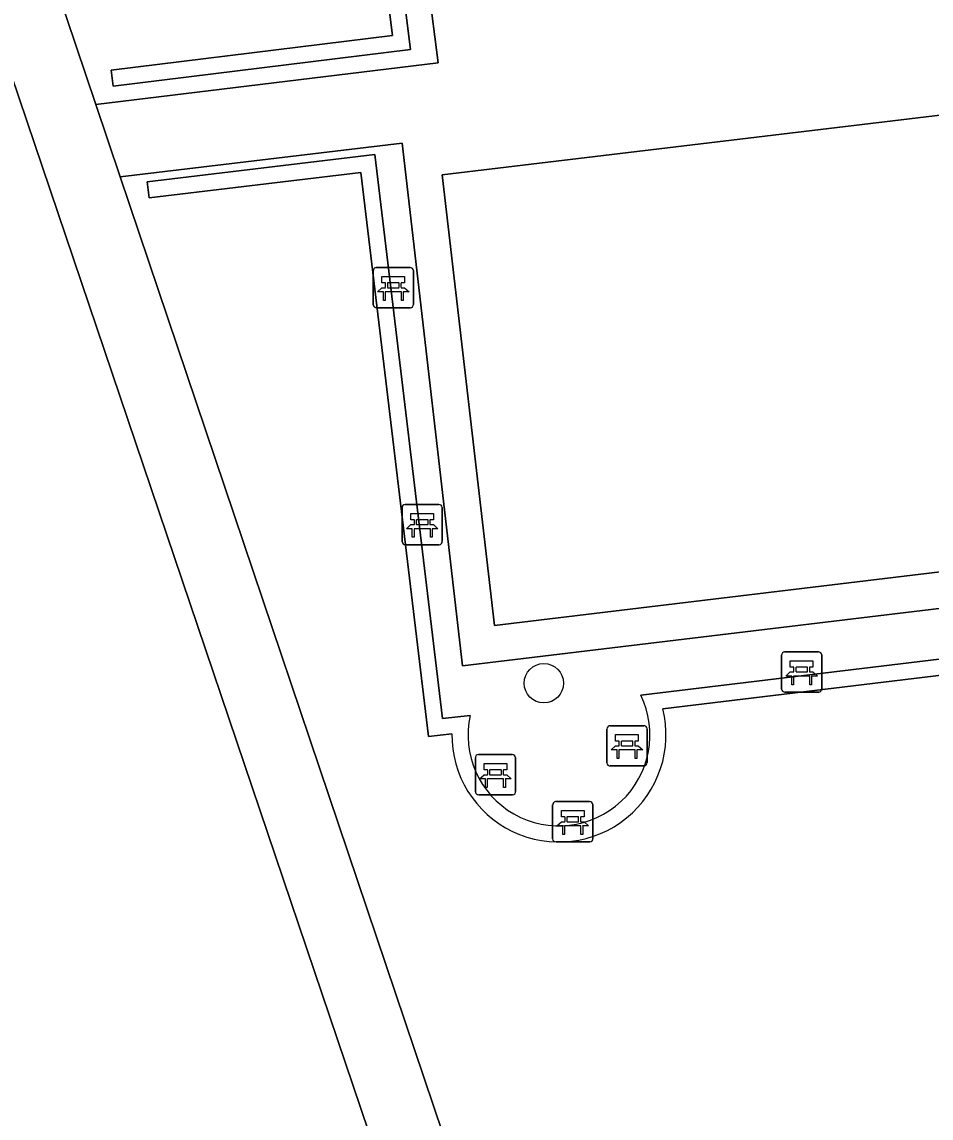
# Model space of a CAD drawing. Extents: x 162661 to 163484, y 380247 to 381230.
# Drawn here: x 162933.53 to 162956.15, y 380588.32 to 380615.6 of the extents above; entities that cross this region are included whole.
import ezdxf

# ---------------------------------------------------------------- set-up
doc = ezdxf.new("R2010")
doc.units = 0
for name, color, linetype in [('IMGEO_Bank', 7, 'Continuous'), ('IMGEO_Boom', 7, 'Continuous'), ('IMGEO_Erf', 7, 'Continuous'), ('IMGEO_Groenvoorziening', 7, 'Continuous'), ('IMGEO_Haag', 7, 'Continuous'), ('IMGEO_Terreindeel_open', 7, 'Continuous'), ('IMGEO_Voetpad_open', 7, 'Continuous')]:
    doc.layers.add(name, color=color, linetype=linetype)

msp = doc.modelspace()

# ---------------------------------------------------------------- linework, layer by layer
at = {"layer": 'IMGEO_Bank'}
for p, q in [((162942.342, 380609.486), (162943.183, 380609.486)), ((162943.183, 380609.486), (162942.342, 380609.486)), ((162942.267, 380608.561), (162942.267, 380609.402)), ((162942.267, 380609.402), (162942.267, 380608.561)), ((162943.267, 380609.411), (162943.267, 380608.57)), ((162943.267, 380608.57), (162943.267, 380609.411)), ((162942.964, 380608.884), (162942.571, 380608.884)), ((162942.576, 380608.992), (162942.576, 380609.098)), ((162942.62, 380609.098), (162942.62, 380608.992)), ((162942.908, 380609.104), (162942.626, 380609.104)), ((162942.626, 380608.986), (162942.908, 380608.986)), ((162942.914, 380608.992), (162942.914, 380609.098)), ((162942.958, 380609.098), (162942.958, 380608.992)), ((162943.192, 380608.486), (162942.351, 380608.486)), ((162942.351, 380608.486), (162943.192, 380608.486)), ((162942.986, 380602.665), (162942.986, 380603.506)), ((162942.986, 380603.506), (162942.986, 380602.665)), ((162943.061, 380603.59), (162943.902, 380603.59)), ((162943.902, 380603.59), (162943.061, 380603.59)), ((162943.986, 380603.515), (162943.986, 380602.674)), ((162943.986, 380602.674), (162943.986, 380603.515)), ((162943.295, 380603.096), (162943.295, 380603.202)), ((162943.339, 380603.202), (162943.339, 380603.096)), ((162943.627, 380603.208), (162943.345, 380603.208)), ((162943.633, 380603.096), (162943.633, 380603.202)), ((162943.677, 380603.202), (162943.677, 380603.096)), ((162943.683, 380602.988), (162943.29, 380602.988)), ((162943.345, 380603.09), (162943.627, 380603.09)), ((162943.911, 380602.59), (162943.07, 380602.59)), ((162943.07, 380602.59), (162943.911, 380602.59)), ((162952.503, 380599.922), (162953.344, 380599.922)), ((162953.344, 380599.922), (162952.503, 380599.922)), ((162952.428, 380598.997), (162952.428, 380599.838)), ((162952.428, 380599.838), (162952.428, 380598.997)), ((162953.428, 380599.847), (162953.428, 380599.006)), ((162953.428, 380599.006), (162953.428, 380599.847)), ((162952.737, 380599.428), (162952.737, 380599.534)), ((162952.781, 380599.534), (162952.781, 380599.428)), ((162953.069, 380599.54), (162952.787, 380599.54)), ((162952.787, 380599.422), (162953.069, 380599.422)), ((162953.075, 380599.428), (162953.075, 380599.534)), ((162953.119, 380599.534), (162953.119, 380599.428)), ((162953.125, 380599.32), (162952.732, 380599.32)), ((162953.353, 380598.922), (162952.512, 380598.922)), ((162952.512, 380598.922), (162953.353, 380598.922)), ((162948.082, 380597.161), (162948.082, 380598.002)), ((162948.082, 380598.002), (162948.082, 380597.161)), ((162948.157, 380598.086), (162948.998, 380598.086)), ((162948.998, 380598.086), (162948.157, 380598.086)), ((162949.082, 380598.011), (162949.082, 380597.17)), ((162949.082, 380597.17), (162949.082, 380598.011)), ((162948.391, 380597.592), (162948.391, 380597.698)), ((162948.435, 380597.698), (162948.435, 380597.592)), ((162948.723, 380597.704), (162948.441, 380597.704)), ((162948.729, 380597.592), (162948.729, 380597.698)), ((162948.773, 380597.698), (162948.773, 380597.592)), ((162948.779, 380597.484), (162948.386, 380597.484)), ((162948.441, 380597.586), (162948.723, 380597.586)), ((162944.808, 380596.441), (162944.808, 380597.282)), ((162944.808, 380597.282), (162944.808, 380596.441)), ((162944.883, 380597.366), (162945.724, 380597.366)), ((162945.724, 380597.366), (162944.883, 380597.366)), ((162945.808, 380597.291), (162945.808, 380596.45)), ((162945.808, 380596.45), (162945.808, 380597.291)), ((162945.117, 380596.872), (162945.117, 380596.978)), ((162945.161, 380596.978), (162945.161, 380596.872)), ((162945.449, 380596.984), (162945.167, 380596.984)), ((162945.455, 380596.872), (162945.455, 380596.978)), ((162945.499, 380596.978), (162945.499, 380596.872)), ((162949.007, 380597.086), (162948.166, 380597.086)), ((162948.166, 380597.086), (162949.007, 380597.086)), ((162945.505, 380596.764), (162945.112, 380596.764)), ((162945.167, 380596.866), (162945.449, 380596.866)), ((162945.733, 380596.366), (162944.892, 380596.366)), ((162944.892, 380596.366), (162945.733, 380596.366)), ((162946.732, 380595.271), (162946.732, 380596.112)), ((162946.732, 380596.112), (162946.732, 380595.271)), ((162946.807, 380596.196), (162947.648, 380596.196)), ((162947.648, 380596.196), (162946.807, 380596.196)), ((162947.732, 380596.121), (162947.732, 380595.28)), ((162947.732, 380595.28), (162947.732, 380596.121)), ((162947.041, 380595.702), (162947.041, 380595.808)), ((162947.085, 380595.808), (162947.085, 380595.702)), ((162947.373, 380595.814), (162947.091, 380595.814)), ((162947.379, 380595.702), (162947.379, 380595.808)), ((162947.423, 380595.808), (162947.423, 380595.702)), ((162947.429, 380595.594), (162947.036, 380595.594)), ((162947.091, 380595.696), (162947.373, 380595.696)), ((162947.657, 380595.196), (162946.816, 380595.196)), ((162946.816, 380595.196), (162947.657, 380595.196))]:
    msp.add_line(p, q, dxfattribs=at)
for points in [[(162942.57, 380609.104), (162942.484, 380609.104), (162942.484, 380609.265), (162943.047, 380609.265), (162943.047, 380609.104), (162942.964, 380609.104)], [(162942.514, 380608.884), (162942.372, 380608.884), (162942.484, 380608.986), (162942.57, 380608.986)], [(162942.964, 380608.986), (162943.047, 380608.986), (162943.159, 380608.884), (162943.02, 380608.884)], [(162942.564, 380608.877), (162942.564, 380608.67), (162942.521, 380608.67), (162942.521, 380608.877)], [(162943.014, 380608.877), (162943.014, 380608.67), (162942.97, 380608.67), (162942.97, 380608.877)], [(162943.289, 380603.208), (162943.203, 380603.208), (162943.203, 380603.369), (162943.766, 380603.369), (162943.766, 380603.208), (162943.683, 380603.208)], [(162943.233, 380602.988), (162943.091, 380602.988), (162943.203, 380603.09), (162943.289, 380603.09)], [(162943.283, 380602.981), (162943.283, 380602.774), (162943.24, 380602.774), (162943.24, 380602.981)], [(162943.683, 380603.09), (162943.766, 380603.09), (162943.878, 380602.988), (162943.739, 380602.988)], [(162943.733, 380602.981), (162943.733, 380602.774), (162943.689, 380602.774), (162943.689, 380602.981)], [(162952.731, 380599.54), (162952.645, 380599.54), (162952.645, 380599.701), (162953.208, 380599.701), (162953.208, 380599.54), (162953.125, 380599.54)], [(162952.675, 380599.32), (162952.533, 380599.32), (162952.645, 380599.422), (162952.731, 380599.422)], [(162953.125, 380599.422), (162953.208, 380599.422), (162953.32, 380599.32), (162953.181, 380599.32)], [(162952.725, 380599.313), (162952.725, 380599.106), (162952.682, 380599.106), (162952.682, 380599.313)], [(162953.175, 380599.313), (162953.175, 380599.106), (162953.131, 380599.106), (162953.131, 380599.313)], [(162948.385, 380597.704), (162948.299, 380597.704), (162948.299, 380597.865), (162948.862, 380597.865), (162948.862, 380597.704), (162948.779, 380597.704)], [(162948.329, 380597.484), (162948.187, 380597.484), (162948.299, 380597.586), (162948.385, 380597.586)], [(162948.379, 380597.477), (162948.379, 380597.27), (162948.336, 380597.27), (162948.336, 380597.477)], [(162948.779, 380597.586), (162948.862, 380597.586), (162948.974, 380597.484), (162948.835, 380597.484)], [(162948.829, 380597.477), (162948.829, 380597.27), (162948.785, 380597.27), (162948.785, 380597.477)], [(162945.111, 380596.984), (162945.025, 380596.984), (162945.025, 380597.145), (162945.588, 380597.145), (162945.588, 380596.984), (162945.505, 380596.984)], [(162945.055, 380596.764), (162944.913, 380596.764), (162945.025, 380596.866), (162945.111, 380596.866)], [(162945.105, 380596.757), (162945.105, 380596.55), (162945.062, 380596.55), (162945.062, 380596.757)], [(162945.505, 380596.866), (162945.588, 380596.866), (162945.7, 380596.764), (162945.561, 380596.764)], [(162945.555, 380596.757), (162945.555, 380596.55), (162945.511, 380596.55), (162945.511, 380596.757)], [(162947.035, 380595.814), (162946.949, 380595.814), (162946.949, 380595.975), (162947.512, 380595.975), (162947.512, 380595.814), (162947.429, 380595.814)], [(162946.979, 380595.594), (162946.837, 380595.594), (162946.949, 380595.696), (162947.035, 380595.696)], [(162947.029, 380595.587), (162947.029, 380595.38), (162946.986, 380595.38), (162946.986, 380595.587)], [(162947.429, 380595.696), (162947.512, 380595.696), (162947.624, 380595.594), (162947.485, 380595.594)], [(162947.479, 380595.587), (162947.479, 380595.38), (162947.435, 380595.38), (162947.435, 380595.587)]]:
    msp.add_lwpolyline(points, dxfattribs=at)
for centre, radius, start, end in [((162942.345, 380609.408), 0.0779, 92.4484, 184.2845), ((162942.345, 380609.408), 0.0779, 92.4484, 184.2845), ((162943.189, 380609.408), 0.0779, 2.4484, 94.2845), ((162943.189, 380609.408), 0.0779, 2.4484, 94.2845), ((162942.514, 380608.877), 0.00671, 2.8957, 87.1043), ((162942.571, 380608.877), 0.00671, 92.8957, 177.1043), ((162942.569, 380609.097), 0.00671, 2.8957, 87.1043), ((162942.569, 380608.993), 0.00671, 272.8957, 357.1043), ((162942.626, 380609.097), 0.00671, 92.8957, 177.1043), ((162942.626, 380608.993), 0.00671, 182.8957, 267.1043), ((162942.908, 380609.097), 0.00671, 2.8957, 87.1043), ((162942.908, 380608.993), 0.00671, 272.8957, 357.1043), ((162942.965, 380609.097), 0.00671, 92.8957, 177.1043), ((162942.965, 380608.993), 0.00671, 182.8957, 267.1043), ((162942.963, 380608.877), 0.00671, 2.8957, 87.1043), ((162943.02, 380608.877), 0.00671, 92.8957, 177.1043), ((162942.345, 380608.564), 0.0779, 182.4484, 274.2845), ((162942.345, 380608.564), 0.0779, 182.4484, 274.2845), ((162943.189, 380608.564), 0.0779, 272.4484, 4.2845), ((162943.189, 380608.564), 0.0779, 272.4484, 4.2845), ((162943.064, 380603.512), 0.0779, 92.4484, 184.2845), ((162943.064, 380603.512), 0.0779, 92.4484, 184.2845), ((162943.908, 380603.512), 0.0779, 2.4484, 94.2845), ((162943.908, 380603.512), 0.0779, 2.4484, 94.2845), ((162943.288, 380603.201), 0.00671, 2.8957, 87.1043), ((162943.345, 380603.201), 0.00671, 92.8957, 177.1043), ((162943.627, 380603.201), 0.00671, 2.8957, 87.1043), ((162943.684, 380603.201), 0.00671, 92.8957, 177.1043), ((162943.233, 380602.981), 0.00671, 2.8957, 87.1043), ((162943.29, 380602.981), 0.00671, 92.8957, 177.1043), ((162943.288, 380603.097), 0.00671, 272.8957, 357.1043), ((162943.345, 380603.097), 0.00671, 182.8957, 267.1043), ((162943.627, 380603.097), 0.00671, 272.8957, 357.1043), ((162943.684, 380603.097), 0.00671, 182.8957, 267.1043), ((162943.682, 380602.981), 0.00671, 2.8957, 87.1043), ((162943.739, 380602.981), 0.00671, 92.8957, 177.1043), ((162943.064, 380602.668), 0.0779, 182.4484, 274.2845), ((162943.064, 380602.668), 0.0779, 182.4484, 274.2845), ((162943.908, 380602.668), 0.0779, 272.4484, 4.2845), ((162943.908, 380602.668), 0.0779, 272.4484, 4.2845), ((162952.506, 380599.844), 0.0779, 92.4484, 184.2845), ((162952.506, 380599.844), 0.0779, 92.4484, 184.2845), ((162953.35, 380599.844), 0.0779, 2.4484, 94.2845), ((162953.35, 380599.844), 0.0779, 2.4484, 94.2845), ((162952.73, 380599.533), 0.00671, 2.8957, 87.1043), ((162952.73, 380599.429), 0.00671, 272.8957, 357.1043), ((162952.787, 380599.533), 0.00671, 92.8957, 177.1043), ((162952.787, 380599.429), 0.00671, 182.8957, 267.1043), ((162953.069, 380599.533), 0.00671, 2.8957, 87.1043), ((162953.069, 380599.429), 0.00671, 272.8957, 357.1043), ((162953.126, 380599.533), 0.00671, 92.8957, 177.1043), ((162953.126, 380599.429), 0.00671, 182.8957, 267.1043), ((162952.675, 380599.313), 0.00671, 2.8957, 87.1043), ((162952.732, 380599.313), 0.00671, 92.8957, 177.1043), ((162953.124, 380599.313), 0.00671, 2.8957, 87.1043), ((162953.181, 380599.313), 0.00671, 92.8957, 177.1043), ((162952.506, 380599), 0.0779, 182.4484, 274.2845), ((162952.506, 380599), 0.0779, 182.4484, 274.2845), ((162953.35, 380599), 0.0779, 272.4484, 4.2845), ((162953.35, 380599), 0.0779, 272.4484, 4.2845), ((162948.16, 380598.008), 0.0779, 92.4484, 184.2845), ((162948.16, 380598.008), 0.0779, 92.4484, 184.2845), ((162949.004, 380598.008), 0.0779, 2.4484, 94.2845), ((162949.004, 380598.008), 0.0779, 2.4484, 94.2845), ((162948.384, 380597.697), 0.00671, 2.8957, 87.1043), ((162948.441, 380597.697), 0.00671, 92.8957, 177.1043), ((162948.723, 380597.697), 0.00671, 2.8957, 87.1043), ((162948.78, 380597.697), 0.00671, 92.8957, 177.1043), ((162948.329, 380597.477), 0.00671, 2.8957, 87.1043), ((162948.386, 380597.477), 0.00671, 92.8957, 177.1043), ((162948.384, 380597.593), 0.00671, 272.8957, 357.1043), ((162948.441, 380597.593), 0.00671, 182.8957, 267.1043), ((162948.723, 380597.593), 0.00671, 272.8957, 357.1043), ((162948.78, 380597.593), 0.00671, 182.8957, 267.1043), ((162948.778, 380597.477), 0.00671, 2.8957, 87.1043), ((162948.835, 380597.477), 0.00671, 92.8957, 177.1043), ((162944.886, 380597.288), 0.0779, 92.4484, 184.2845), ((162944.886, 380597.288), 0.0779, 92.4484, 184.2845), ((162945.73, 380597.288), 0.0779, 2.4484, 94.2845), ((162945.73, 380597.288), 0.0779, 2.4484, 94.2845), ((162948.16, 380597.164), 0.0779, 182.4484, 274.2845), ((162948.16, 380597.164), 0.0779, 182.4484, 274.2845), ((162949.004, 380597.164), 0.0779, 272.4484, 4.2845), ((162949.004, 380597.164), 0.0779, 272.4484, 4.2845), ((162945.11, 380596.977), 0.00671, 2.8957, 87.1043), ((162945.167, 380596.977), 0.00671, 92.8957, 177.1043), ((162945.449, 380596.977), 0.00671, 2.8957, 87.1043), ((162945.506, 380596.977), 0.00671, 92.8957, 177.1043), ((162945.055, 380596.757), 0.00671, 2.8957, 87.1043), ((162945.112, 380596.757), 0.00671, 92.8957, 177.1043), ((162945.11, 380596.873), 0.00671, 272.8957, 357.1043), ((162945.167, 380596.873), 0.00671, 182.8957, 267.1043), ((162945.449, 380596.873), 0.00671, 272.8957, 357.1043), ((162945.506, 380596.873), 0.00671, 182.8957, 267.1043), ((162945.504, 380596.757), 0.00671, 2.8957, 87.1043), ((162945.561, 380596.757), 0.00671, 92.8957, 177.1043), ((162944.886, 380596.444), 0.0779, 182.4484, 274.2845), ((162944.886, 380596.444), 0.0779, 182.4484, 274.2845), ((162945.73, 380596.444), 0.0779, 272.4484, 4.2845), ((162945.73, 380596.444), 0.0779, 272.4484, 4.2845), ((162946.81, 380596.118), 0.0779, 92.4484, 184.2845), ((162946.81, 380596.118), 0.0779, 92.4484, 184.2845), ((162947.654, 380596.118), 0.0779, 2.4484, 94.2845), ((162947.654, 380596.118), 0.0779, 2.4484, 94.2845), ((162947.034, 380595.807), 0.00671, 2.8957, 87.1043), ((162947.091, 380595.807), 0.00671, 92.8957, 177.1043), ((162947.373, 380595.807), 0.00671, 2.8957, 87.1043), ((162947.43, 380595.807), 0.00671, 92.8957, 177.1043), ((162946.979, 380595.587), 0.00671, 2.8957, 87.1043), ((162947.036, 380595.587), 0.00671, 92.8957, 177.1043), ((162947.034, 380595.703), 0.00671, 272.8957, 357.1043), ((162947.091, 380595.703), 0.00671, 182.8957, 267.1043), ((162947.373, 380595.703), 0.00671, 272.8957, 357.1043), ((162947.43, 380595.703), 0.00671, 182.8957, 267.1043), ((162947.428, 380595.587), 0.00671, 2.8957, 87.1043), ((162947.485, 380595.587), 0.00671, 92.8957, 177.1043), ((162946.81, 380595.274), 0.0779, 182.4484, 274.2845), ((162946.81, 380595.274), 0.0779, 182.4484, 274.2845), ((162947.654, 380595.274), 0.0779, 272.4484, 4.2845), ((162947.654, 380595.274), 0.0779, 272.4484, 4.2845)]:
    msp.add_arc(centre, radius, start, end, dxfattribs=at)
at = {"layer": 'IMGEO_Boom'}
msp.add_circle((162946.511, 380599.142), 0.489, dxfattribs=at)
at = {"layer": 'IMGEO_Erf'}
msp.add_lwpolyline([(162928.422, 380628.58), (162922.445, 380627.013), (162924.514, 380620.67), (162904.943, 380613.922), (162874.152, 380603.239), (162872.455, 380602.652), (162865.273, 380600.713), (162864.386, 380600.474), (162876.183, 380556.737), (162876.524, 380555.474), (162877.407, 380555.713), (162877.661, 380555.782), (162884.529, 380557.64), (162887.699, 380558.228), (162916.304, 380563.813), (162938.452, 380568.15), (162939.612, 380563.204), (162949.689, 380565.695)], close=True, dxfattribs=at)
at = {"layer": 'IMGEO_Groenvoorziening'}
for points in [[(162965.305, 380617.196), (162958.775, 380616.334), (162958.723, 380616.73), (162965.276, 380617.596), (162960.246, 380688.108), (162960.008, 380688.147), (162954.674, 380687.332), (162953.589, 380687.308), (162953.392, 380687.138), (162952.628, 380686.48), (162952.001, 380686.244), (162913.666, 380677.887), (162935.364, 380613.543), (162943.88, 380614.582), (162943.646, 380616.461), (162957.527, 380618.146), (162957.849, 380615.707), (162965.351, 380616.545)], [(162943.195, 380614.912), (162943.023, 380616.31), (162942.626, 380616.261), (162942.749, 380615.26), (162935.746, 380614.397), (162935.795, 380614)], [(162935.795, 380614), (162935.746, 380614.397), (162942.749, 380615.26), (162942.626, 380616.261), (162943.023, 380616.31), (162943.195, 380614.912)], [(162969.886, 380553.083), (162969.587, 380558.14), (162965.481, 380615.267), (162960.611, 380614.693), (162962.344, 380601.726), (162944.492, 380599.579), (162942.987, 380612.583), (162935.972, 380611.742), (162969.52, 380512.258), (162972.784, 380512.688)]]:
    msp.add_lwpolyline(points, close=True, dxfattribs=at)
for points in [[(162949.471, 380598.507), (162964.225, 380600.285), (162962.334, 380614.173), (162964.645, 380614.386), (162964.608, 380614.784), (162961.881, 380614.533), (162963.774, 380600.633), (162948.925, 380598.844)], [(162948.925, 380598.844), (162963.774, 380600.633), (162961.881, 380614.533), (162964.608, 380614.784), (162964.645, 380614.386), (162962.334, 380614.173), (162964.225, 380600.285), (162949.471, 380598.507)], [(162944.678, 380598.343), (162943.992, 380598.261), (162942.308, 380612.3), (162936.644, 380611.621), (162936.691, 380611.224), (162941.959, 380611.855), (162943.642, 380597.816), (162944.225, 380597.886)], [(162944.225, 380597.886), (162943.642, 380597.816), (162941.959, 380611.855), (162936.691, 380611.224), (162936.644, 380611.621), (162942.308, 380612.3), (162943.992, 380598.261), (162944.678, 380598.343)]]:
    msp.add_lwpolyline(points, dxfattribs=at)
for centre, radius, start, end in [((162946.889, 380597.856), 2.264, 167.5735, 25.8822), ((162946.889, 380597.856), 2.264, 167.5735, 25.8822), ((162946.888, 380597.855), 2.664, 179.3369, 14.1651), ((162946.888, 380597.855), 2.664, 179.3369, 14.1651)]:
    msp.add_arc(centre, radius, start, end, dxfattribs=at)
at = {"layer": 'IMGEO_Haag'}
msp.add_lwpolyline([(162943.195, 380614.912), (162943.023, 380616.31), (162942.626, 380616.261), (162942.749, 380615.26), (162935.746, 380614.397), (162935.795, 380614)], close=True, dxfattribs=at)
for points in [[(162949.471, 380598.507), (162964.225, 380600.285), (162962.334, 380614.173), (162964.645, 380614.386), (162964.608, 380614.784), (162961.881, 380614.533), (162963.774, 380600.633), (162948.925, 380598.844)], [(162944.678, 380598.343), (162943.992, 380598.261), (162942.308, 380612.3), (162936.644, 380611.621), (162936.691, 380611.224), (162941.959, 380611.855), (162943.642, 380597.816), (162944.225, 380597.886)]]:
    msp.add_lwpolyline(points, dxfattribs=at)
for centre, radius, start, end in [((162946.889, 380597.856), 2.264, 167.5735, 25.8822), ((162946.888, 380597.855), 2.664, 179.3369, 14.1651)]:
    msp.add_arc(centre, radius, start, end, dxfattribs=at)
at = {"layer": 'IMGEO_Terreindeel_open'}
msp.add_lwpolyline([(162961.331, 380602.511), (162959.837, 380613.694), (162943.984, 380611.796), (162945.282, 380600.581)], close=True, dxfattribs=at)
at = {"layer": 'IMGEO_Voetpad_open'}
for points in [[(162935.972, 380611.742), (162935.364, 380613.543), (162913.666, 380677.887), (162911.971, 380677.623), (162927.784, 380630.57), (162921.784, 380629.038), (162922.445, 380627.013), (162928.422, 380628.58), (162949.689, 380565.695), (162939.612, 380563.204), (162940.106, 380561.095), (162950.347, 380563.704), (162967.762, 380512.026), (162969.52, 380512.258)], [(162965.351, 380616.545), (162957.849, 380615.707), (162957.527, 380618.146), (162943.646, 380616.461), (162943.88, 380614.582), (162935.364, 380613.543), (162935.972, 380611.742), (162942.987, 380612.583), (162944.492, 380599.579), (162962.344, 380601.726), (162960.611, 380614.693), (162965.481, 380615.267)], [(162945.282, 380600.581), (162943.984, 380611.796), (162959.837, 380613.694), (162961.331, 380602.511)]]:
    msp.add_lwpolyline(points, close=True, dxfattribs=at)

doc.saveas('drawing.dxf')
